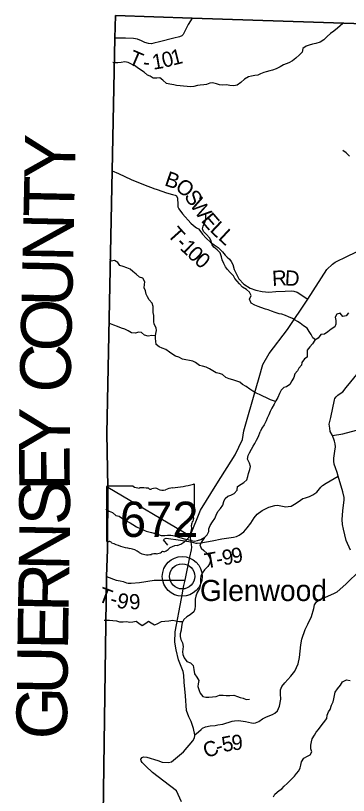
# Model space of a CAD drawing. Extents: x 2043100 to 2470832, y 443715 to 810583.
# Drawn here: x 2225082 to 2231654, y 677090 to 692501 of the extents above; entities that cross this region are included whole.
import ezdxf

# ---------------------------------------------------------------- set-up
doc = ezdxf.new("R2010")
doc.units = 0
for name, color, linetype in [('GM_X_Adjacent_County', 7, 'Continuous'), ('GM_X_Adjacent_County_Text', 7, 'Continuous'), ('GM_X_County', 7, 'Continuous'), ('GM_X_County_Road', 7, 'Continuous'), ('GM_X_County_Road_Text', 7, 'Continuous'), ('GM_X_Minor_River', 7, 'Continuous'), ('GM_X_State_Location', 7, 'Continuous'), ('GM_X_State_Route', 7, 'Continuous'), ('GM_X_State_Shield', 7, 'Continuous'), ('GM_X_Township', 7, 'Continuous'), ('GM_X_Township_Road', 7, 'Continuous'), ('GM_X_Township_Road_Text', 7, 'Continuous'), ('GM_X_Township_ROW', 7, 'Continuous'), ('GM_X_Unincorporated', 7, 'Continuous'), ('GM_X_Unincorporated_Location', 7, 'Continuous'), ('GM_X_Unincorporated_Text', 7, 'Continuous')]:
    doc.layers.add(name, color=color, linetype=linetype)

msp = doc.modelspace()

# ---------------------------------------------------------------- linework, layer by layer
at = {"layer": 'GM_X_Adjacent_County'}
msp.add_lwpolyline([(2233562, 692283), (2228570, 692450), (2227054, 692501), (2227044, 692058), (2226990, 689436), (2226882, 684241), (2226906, 683181), (2226899, 681950), (2226874, 681417), (2226791, 675309)], dxfattribs=at)
at = {"layer": 'GM_X_County'}
msp.add_lwpolyline([(2226791, 675309), (2226874, 681417), (2226899, 681950), (2226906, 683181), (2226882, 684241), (2226990, 689436), (2227044, 692058), (2227054, 692501), (2228570, 692450), (2233562, 692283)], dxfattribs=at)
at = {"layer": 'GM_X_County_Road'}
for points in [[(2231693, 681934), (2231612, 682131), (2231556, 682353), (2231538, 682445), (2231529, 682545), (2231544, 682715), (2231572, 682932), (2231574, 682976), (2231547, 683090), (2231451, 683399), (2231432, 683469), (2231400, 683563), (2231371, 683639), (2231369, 683695), (2231370, 683753), (2231387, 683894), (2231397, 683980), (2231392, 684036), (2231380, 684094), (2231339, 684206), (2231297, 684283), (2231285, 684345), (2231274, 684425), (2231305, 684557), (2231380, 684910), (2231388, 684932), (2231411, 684966), (2231447, 685000), (2231491, 685031), (2231542, 685069), (2231608, 685154), (2231853, 685446)], [(2228619, 678290), (2228692, 678345), (2228745, 678396), (2228773, 678418), (2228835, 678443), (2228927, 678467), (2229021, 678474), (2229077, 678482), (2229174, 678501), (2229362, 678559), (2229406, 678567), (2229484, 678568), (2229624, 678551), (2229740, 678524), (2229782, 678520), (2229822, 678524), (2229884, 678551), (2229961, 678602), (2230039, 678646), (2230155, 678691), (2230204, 678716), (2230254, 678764), (2230291, 678855), (2230320, 678991), (2230312, 679099), (2230315, 679175), (2230339, 679241), (2230398, 679312), (2230517, 679447), (2230596, 679544), (2230661, 679691), (2230686, 679819), (2230713, 680069), (2230734, 680176), (2230798, 680367), (2230850, 680473), (2230923, 680624), (2230969, 680784), (2230987, 680859), (2231025, 680915), (2231082, 680962), (2231202, 681011), (2231365, 681080), (2231431, 681116), (2231606, 681264), (2231888, 681541)]]:
    msp.add_lwpolyline(points, dxfattribs=at)
at = {"layer": 'GM_X_Minor_River'}
for points in [[(2231546, 692342), (2231442, 692256), (2231368, 692196), (2231298, 692146), (2231236, 692088), (2231170, 692022), (2231098, 691976), (2231010, 691948), (2230944, 691934), (2230882, 691920), (2230818, 691899), (2230756, 691853), (2230744, 691781), (2230688, 691725), (2230618, 691663), (2230548, 691605), (2230480, 691565), (2230426, 691545), (2230374, 691529), (2230305, 691491), (2230229, 691451), (2230157, 691425), (2230101, 691409), (2230033, 691393), (2229981, 691379), (2229921, 691353), (2229863, 691327), (2229805, 691315), (2229743, 691307), (2229679, 691290), (2229603, 691244), (2229533, 691178), (2229457, 691126), (2229389, 691110), (2229314, 691122), (2229246, 691134), (2229170, 691128), (2229108, 691132), (2229052, 691150), (2228972, 691170), (2228920, 691164), (2228852, 691140), (2228800, 691133), (2228729, 691125), (2228673, 691117), (2228603, 691103), (2228533, 691091), (2228467, 691101), (2228401, 691109), (2228331, 691111), (2228259, 691119), (2228205, 691131), (2228130, 691145), (2228060, 691161), (2227990, 691222), (2227932, 691274), (2227874, 691264), (2227798, 691266), (2227737, 691306), (2227685, 691326), (2227619, 691380), (2227551, 691432), (2227481, 691478), (2227428, 691513), (2227372, 691541), (2227304, 691577), (2227238, 691589), (2227164, 691573), (2227100, 691571), (2227034, 691571), (2226999, 691574)], [(2231673, 689722), (2231613, 689788), (2231547, 689834)], [(2231007, 686096), (2230951, 686136), (2230917, 686200), (2230882, 686259), (2230838, 686321), (2230768, 686373), (2230704, 686423), (2230652, 686455), (2230600, 686483), (2230549, 686513), (2230471, 686551), (2230413, 686577), (2230343, 686601), (2230287, 686610), (2230205, 686634), (2230138, 686660), (2230068, 686686), (2230014, 686702), (2229928, 686730), (2229874, 686754), (2229804, 686780), (2229737, 686820), (2229703, 686894), (2229733, 686968), (2229703, 687037), (2229639, 687085), (2229562, 687135), (2229504, 687199), (2229456, 687253), (2229412, 687307), (2229382, 687361), (2229322, 687421), (2229265, 687483), (2229225, 687533), (2229193, 687600), (2229163, 687676), (2229145, 687734), (2229124, 687812), (2229064, 687870), (2228996, 687922), (2228964, 687972), (2228944, 688048), (2228908, 688112), (2228853, 688174), (2228791, 688234), (2228771, 688285), (2228785, 688343), (2228819, 688413), (2228839, 688469), (2228841, 688525), (2228840, 688595)], [(2230217, 684877), (2230118, 684909), (2230038, 684947), (2229967, 684983), (2229897, 685013), (2229833, 685037), (2229769, 685079), (2229711, 685117), (2229638, 685169), (2229566, 685213), (2229508, 685256), (2229432, 685286), (2229374, 685300), (2229302, 685322), (2229237, 685352), (2229169, 685410), (2229111, 685428), (2229041, 685442), (2228977, 685480), (2228908, 685520), (2228844, 685553), (2228770, 685573), (2228716, 685589), (2228636, 685645), (2228582, 685671), (2228515, 685683), (2228445, 685701), (2228375, 685713), (2228307, 685751), (2228239, 685774), (2228187, 685802), (2228124, 685852), (2228048, 685902), (2227976, 685928), (2227920, 685954), (2227858, 686004), (2227852, 686070), (2227847, 686120), (2227847, 686172), (2227851, 686222), (2227863, 686278), (2227859, 686330), (2227821, 686403), (2227813, 686453), (2227815, 686503), (2227809, 686573), (2227800, 686633), (2227800, 686753), (2227782, 686821), (2227718, 686887), (2227684, 686941), (2227662, 686993), (2227649, 687065), (2227623, 687119), (2227629, 687189), (2227635, 687243), (2227597, 687311), (2227531, 687332), (2227460, 687392), (2227400, 687444), (2227346, 687492), (2227276, 687518), (2227206, 687546), (2227138, 687560), (2227103, 687624), (2227033, 687662), (2226971, 687648), (2226939, 687679)], [(2231657, 686624), (2231609, 686566), (2231543, 686556), (2231493, 686618), (2231427, 686602), (2231395, 686542), (2231405, 686474), (2231409, 686406), (2231385, 686348), (2231315, 686306), (2231245, 686252), (2231181, 686204)], [(2227847, 686175), (2227775, 686178), (2227701, 686167), (2227627, 686185), (2227565, 686239), (2227513, 686243), (2227443, 686227), (2227368, 686231), (2227306, 686273), (2227238, 686305), (2227170, 686321), (2227096, 686359), (2227020, 686382), (2226955, 686412), (2226920, 686426)], [(2231181, 686204), (2231113, 686198), (2231059, 686128), (2230991, 686086), (2230947, 686014), (2230891, 685954), (2230839, 685888), (2230839, 685818), (2230841, 685750), (2230787, 685720), (2230737, 685644), (2230727, 685594), (2230677, 685536), (2230650, 685482), (2230596, 685422), (2230576, 685352), (2230534, 685282), (2230498, 685210), (2230432, 685162), (2230380, 685150), (2230326, 685098), (2230292, 685030), (2230262, 684954), (2230222, 684886), (2230188, 684820), (2230144, 684746), (2230108, 684678), (2230082, 684612), (2230050, 684544), (2230030, 684492), (2229990, 684416), (2229948, 684350), (2229909, 684274)], [(2226864, 682749), (2226928, 682705), (2226994, 682679), (2227064, 682621), (2227124, 682611), (2227175, 682579), (2227227, 682540), (2227293, 682502), (2227345, 682476), (2227397, 682442), (2227467, 682400), (2227553, 682360), (2227603, 682337), (2227659, 682315), (2227711, 682299), (2227763, 682285), (2227839, 682269), (2227907, 682244), (2227959, 682230), (2228031, 682230), (2228085, 682234), (2228147, 682234), (2228225, 682223), (2228299, 682193), (2228351, 682179), (2228409, 682161), (2228481, 682150), (2228551, 682126), (2228613, 682118), (2228673, 682126), (2228741, 682150), (2228817, 682191), (2228863, 682241), (2228897, 682309), (2228900, 682359), (2228922, 682427), (2228970, 682494), (2229014, 682564), (2229044, 682630), (2229079, 682698), (2229127, 682760), (2229177, 682825), (2229195, 682901), (2229219, 682957), (2229272, 683007), (2229330, 683027), (2229400, 683057), (2229460, 683122), (2229464, 683196), (2229534, 683244), (2229587, 683272), (2229649, 683329), (2229665, 683393), (2229679, 683455), (2229711, 683529), (2229720, 683593), (2229700, 683655), (2229664, 683733), (2229674, 683805), (2229704, 683859), (2229739, 683931), (2229773, 683995), (2229805, 684048), (2229839, 684114), (2229877, 684180), (2229909, 684274)], [(2228812, 682188), (2228759, 682109), (2228723, 682044), (2228748, 681978), (2228802, 681929), (2228862, 681873), (2228914, 681801), (2228930, 681735), (2228908, 681667), (2228877, 681617), (2228815, 681546), (2228765, 681482), (2228739, 681426), (2228735, 681372), (2228734, 681302), (2228730, 681234), (2228716, 681178), (2228666, 681101), (2228642, 681031), (2228631, 680967), (2228629, 680891), (2228631, 680835), (2228621, 680771), (2228599, 680721), (2228532, 680659), (2228462, 680618), (2228406, 680568), (2228374, 680504), (2228358, 680430), (2228349, 680354), (2228333, 680286), (2228329, 680228), (2228343, 680172), (2228375, 680108), (2228388, 680034), (2228386, 679980), (2228380, 679930), (2228386, 679876), (2228412, 679808), (2228462, 679740), (2228534, 679710), (2228589, 679656), (2228605, 679576), (2228615, 679496), (2228661, 679430), (2228701, 679362), (2228688, 679296), (2228680, 679242), (2228704, 679164), (2228726, 679108), (2228780, 679048), (2228842, 679033), (2228898, 679033), (2228972, 679037), (2229044, 679047), (2229110, 679070), (2229180, 679070), (2229240, 679062), (2229316, 679068), (2229392, 679069), (2229466, 679045), (2229516, 679025), (2229574, 679015), (2229638, 678989), (2229704, 678994)], [(2228381, 680518), (2228318, 680518), (2228248, 680532), (2228184, 680545), (2228106, 680533), (2228032, 680525), (2227954, 680523), (2227886, 680482), (2227825, 680458), (2227758, 680494), (2227708, 680530), (2227654, 680490), (2227581, 680441), (2227513, 680489), (2227462, 680527), (2227399, 680515), (2227341, 680510), (2227269, 680520), (2227209, 680512), (2227141, 680514), (2227083, 680536), (2227003, 680541), (2226935, 680545), (2226869, 680547), (2226831, 680546)], [(2230174, 677064), (2230203, 677114), (2230287, 677186), (2230339, 677219), (2230385, 677273), (2230443, 677327), (2230530, 677409), (2230592, 677468), (2230628, 677524), (2230678, 677574), (2230704, 677634), (2230715, 677686), (2230727, 677752), (2230777, 677827), (2230847, 677863), (2230899, 677891), (2230931, 677949), (2230910, 678011), (2230910, 678081), (2230924, 678149), (2230940, 678207), (2230982, 678284), (2231021, 678342), (2231065, 678394), (2231119, 678466), (2231165, 678526), (2231230, 678607), (2231238, 678673), (2231262, 678741), (2231294, 678791), (2231322, 678871), (2231351, 678941), (2231367, 679000), (2231379, 679068), (2231395, 679130), (2231437, 679198), (2231498, 679266), (2231540, 679334), (2231618, 679375), (2231690, 679361)]]:
    msp.add_lwpolyline(points, dxfattribs=at)
at = {"layer": 'GM_X_State_Route'}
for points in [[(2228528, 682222), (2228735, 682729), (2229058, 683247), (2229418, 683818), (2229563, 684122), (2229591, 684294), (2229830, 685143), (2229889, 685346), (2229965, 685604), (2230092, 685821), (2230453, 686301), (2230855, 686895), (2231231, 687482), (2231339, 687587), (2231390, 687626), (2231638, 687750), (2232256, 688041)], [(2226906, 683181), (2228528, 682222)], [(2228358, 676964), (2228261, 677182), (2228010, 677373), (2227785, 677542), (2227654, 677670), (2227584, 677742), (2227560, 677774), (2227558, 677806), (2227580, 677838), (2227610, 677850), (2227674, 677848), (2227892, 677779), (2227977, 677750), (2228102, 677744), (2228162, 677752), (2228400, 677949), (2228585, 678172), (2228613, 678225), (2228622, 678273), (2228619, 678290), (2228595, 678414), (2228551, 678552), (2228502, 678640), (2228458, 678766), (2228438, 679057), (2228413, 679325), (2228403, 679464), (2228393, 679538), (2228298, 679768), (2228253, 679966), (2228224, 680120), (2228233, 680325), (2228361, 680983), (2228406, 681236), (2228428, 681343), (2228522, 681799), (2228553, 681945), (2228564, 681998), (2228547, 682104), (2228528, 682222)]]:
    msp.add_lwpolyline(points, dxfattribs=at)
at = {"layer": 'GM_X_State_Shield'}
for p, q in [((2226875, 683181), (2226875, 682124)), ((2227402, 683199), (2226892, 683199)), ((2228615, 682672), (2228615, 683225)), ((2228615, 682672), (2228615, 682672))]:
    msp.add_line(p, q, dxfattribs=at)
for centre, major_axis, start_param, end_param in [((2226895, 683183), (20.2, 0), 1.712693, 3.28349), ((2227523, 683322), (196, 0), 4.042523, 4.731795), ((2227588, 682606), (702, 0), 1.404758, 1.657858), ((2227830, 683066), (117, 0), 0.950623, 2.079405), ((2228230, 682876), (371, 0), 1.699011, 2.107814), ((2227995, 684639), (1845, 0), 4.814394, 5.042369), ((2228596, 683227), (19.4, 0), 6.141152, 7.989035), ((2227747, 683188), (56.4, 0), 3.836095, 5.185415), ((2227981, 683234), (141, 0), 4.081561, 5.145723), ((2228611, 682632), (30, 0), 1.883978, 3.671073), ((2228420, 682562), (180, 0), 5.934695, 6.695948), ((2228594, 682670), (20.7, 0), 5.05454, 6.418171), ((2228098, 682371), (462, 0), 5.101752, 6.440018), ((2228684, 682441), (131, 0), 2.387724, 3.262537), ((2226895, 682122), (20.3, 0), 3.00124, 4.508301), ((2226898, 682230), (155, 0), 4.665946, 4.897461), ((2226930, 682063), (56, 0), 0.519207, 1.627899), ((2227636, 683012), (1333, 0), 4.195997, 4.488961), ((2227239, 681649), (417, 0), 0.823519, 1.323587), ((2227973, 682022), (149, 0), 4.937069, 5.64225), ((2228293, 681827), (253, 0), 1.647645, 2.488434), ((2227690, 682058), (265, 0), 4.026481, 4.996735), ((2227843, 681693), (217, 0), 1.495662, 1.94098), ((2227862, 681979), (141, 0), 4.691044, 5.507374), ((2227990, 681876), (39.7, 0), 1.147584, 2.315152)]:
    msp.add_ellipse(centre, major_axis=major_axis, ratio=0.8, start_param=start_param, end_param=end_param, dxfattribs=at)
at = {"layer": 'GM_X_Township'}
msp.add_lwpolyline([(2235751, 670953), (2228190, 671147), (2227865, 671154), (2227588, 671160), (2226735, 671180), (2226745, 671901), (2226791, 675309), (2226874, 681417), (2226899, 681950), (2226906, 683181), (2226882, 684241), (2226990, 689436), (2227044, 692058), (2227054, 692501), (2228570, 692450), (2233562, 692283)], dxfattribs=at)
at = {"layer": 'GM_X_Township_Road'}
for points in [[(2228570, 692450), (2228487, 692326), (2228424, 692193), (2228393, 692127), (2228367, 692103), (2228321, 692080), (2228209, 692055), (2227923, 691985), (2227813, 691954), (2227763, 691945), (2227709, 691949), (2227637, 691968), (2227568, 692005), (2227486, 692036), (2227412, 692050), (2227251, 692054), (2227044, 692058)], [(2227856, 689071), (2227875, 689063), (2228064, 688998), (2228182, 688968), (2228233, 688952), (2228259, 688938), (2228281, 688893), (2228283, 688767), (2228283, 688723), (2228305, 688685), (2228381, 688586), (2228541, 688400), (2228593, 688350), (2228656, 688309), (2228692, 688285), (2228723, 688253), (2228773, 688184), (2228848, 688105), (2228929, 688022), (2229004, 687972), (2229081, 687921), (2229117, 687888), (2229166, 687832), (2229221, 687765), (2229257, 687729), (2229305, 687690), (2229340, 687644), (2229371, 687580), (2229400, 687481), (2229449, 687375), (2229490, 687296), (2229591, 687195), (2229716, 687116), (2229825, 687073), (2229953, 687046), (2230080, 687036), (2230218, 687047), (2230404, 687053), (2230540, 687062), (2230580, 687058), (2230641, 687035), (2230855, 686895)], [(2231339, 684206), (2231543, 684237), (2231815, 684310)], [(2228547, 682104), (2228640, 682076), (2228670, 682076), (2228741, 682080), (2228967, 682122), (2229153, 682160), (2229384, 682196), (2229442, 682206), (2229500, 682231), (2229586, 682299), (2229655, 682376), (2229726, 682469), (2229795, 682579), (2229855, 682650), (2229950, 682719), (2230086, 682788), (2230200, 682819), (2230252, 682823), (2230418, 682795), (2230468, 682797), (2230527, 682805), (2230625, 682864), (2230709, 682925), (2230756, 682955), (2230810, 682972), (2230884, 682998), (2230954, 683029), (2231029, 683084), (2231081, 683148), (2231111, 683185), (2231142, 683215), (2231214, 683259), (2231451, 683399)], [(2228088, 682034), (2228003, 682138), (2228021, 682160), (2228055, 682175), (2228339, 682132), (2228454, 682117), (2228547, 682104)], [(2226874, 681417), (2227067, 681344), (2227147, 681333), (2227204, 681319), (2227270, 681294), (2227306, 681284), (2227366, 681283), (2227528, 681298), (2227819, 681342), (2227973, 681343), (2228428, 681343)]]:
    msp.add_lwpolyline(points, dxfattribs=at)
at = {"layer": 'GM_X_Township_ROW'}
msp.add_lwpolyline([(2226990, 689436), (2227114, 689381), (2227362, 689261), (2227609, 689166), (2227834, 689080), (2227856, 689071)], dxfattribs=at)
at = {"layer": 'GM_X_Unincorporated'}
for radius in [393, 249]:
    msp.add_circle((2228372, 681419), radius, dxfattribs=at)
at = {"layer": 'GM_X_Unincorporated_Location'}
msp.add_line((2228372, 681419), (2228372, 681419), dxfattribs=at)

# ---------------------------------------------------------------- texts
at = {"layer": 'GM_X_Adjacent_County_Text'}
for s, rotation, p in [('Y', 88.7853, (2226251, 689256)), ('T', 88.7861, (2226236, 688508)), ('N', 88.7842, (2226217, 687624)), ('U', 88.7846, (2226198, 686739)), ('O', 88.7853, (2226179, 685855)), ('C', 88.848, (2226163, 685042)), ('Y', 89.4846, (2226150, 683857)), ('E', 90.3099, (2226154, 683112)), ('S', 90.4345, (2226159, 682435)), ('N', 88.9103, (2226142, 681522)), ('R', 88.9402, (2226127, 680708)), ('E', 89.1951, (2226117, 679962)), ('U', 89.2203, (2226105, 679078)), ('G', 89.2203, (2226093, 678193))]:
    msp.add_text(s, height=1000, rotation=rotation, dxfattribs=at).set_placement(p)
at = {"layer": 'GM_X_County_Road_Text'}
for s, rotation, p in [('5', 11.5896, (2229186, 677943)), ('9', 5.2261, (2229359, 677979)), ('C', 21.1349, (2228852, 677820)), ('-', 17.9532, (2229078, 677907))]:
    msp.add_text(s, height=300, rotation=rotation, dxfattribs=at).set_placement(p)
at = {"layer": 'GM_X_State_Location'}
for s in ['s', 'r']:
    msp.add_text(s, height=0.0000833, dxfattribs=at).set_placement((2227726, 682583))
msp.add_text('672', height=0.0000833, rotation=0, dxfattribs=at).set_placement((2227372, 682509))
at = {"layer": 'GM_X_State_Shield'}
msp.add_text('672', height=696.1, dxfattribs=at).set_placement((2227141, 682199))
at = {"layer": 'GM_X_Township_Road_Text'}
for s, rotation, p in [('T', 336.8695, (2227289, 691555)), ('0', 14.1375, (2228009, 691467)), ('1', 14.1395, (2228188, 691512)), ('1', 9.6725, (2227802, 691430)), ('-', 352.9181, (2227584, 691443)), ('B', 341.1824, (2228006, 689150)), ('O', 319.652, (2228214, 689086)), ('S', 303.7981, (2228400, 688931)), ('W', 304.1143, (2228514, 688761)), ('E', 310.8394, (2228732, 688443)), ('L', 316.7332, (2228902, 688249)), ('T', 311.7407, (2228063, 688164)), ('L', 317.2275, (2229068, 688093)), ('-', 315.4272, (2228227, 687981)), ('1', 315.6579, (2228315, 687894)), ('0', 316.6269, (2228451, 687761)), ('0', 318.7464, (2228595, 687626)), ('R', 2.9207, (2230154, 687158)), ('D', 356.6686, (2230392, 687171)), ('9', 10.2711, (2229187, 681634)), ('9', 11.1034, (2229374, 681668)), ('T', 10.0196, (2228843, 681573)), ('-', 10.0564, (2229065, 681612)), ('T', 339.3772, (2226689, 680936)), ('9', 347.1115, (2227060, 680811)), ('9', 3.9219, (2227335, 680762)), ('-', 344.1289, (2226925, 680849))]:
    msp.add_text(s, height=300, rotation=rotation, dxfattribs=at).set_placement(p)
at = {"layer": 'GM_X_Unincorporated_Text'}
msp.add_text('Glenwood', height=416.7, rotation=0, dxfattribs=at).set_placement((2228723, 680932))

doc.saveas('drawing.dxf')
